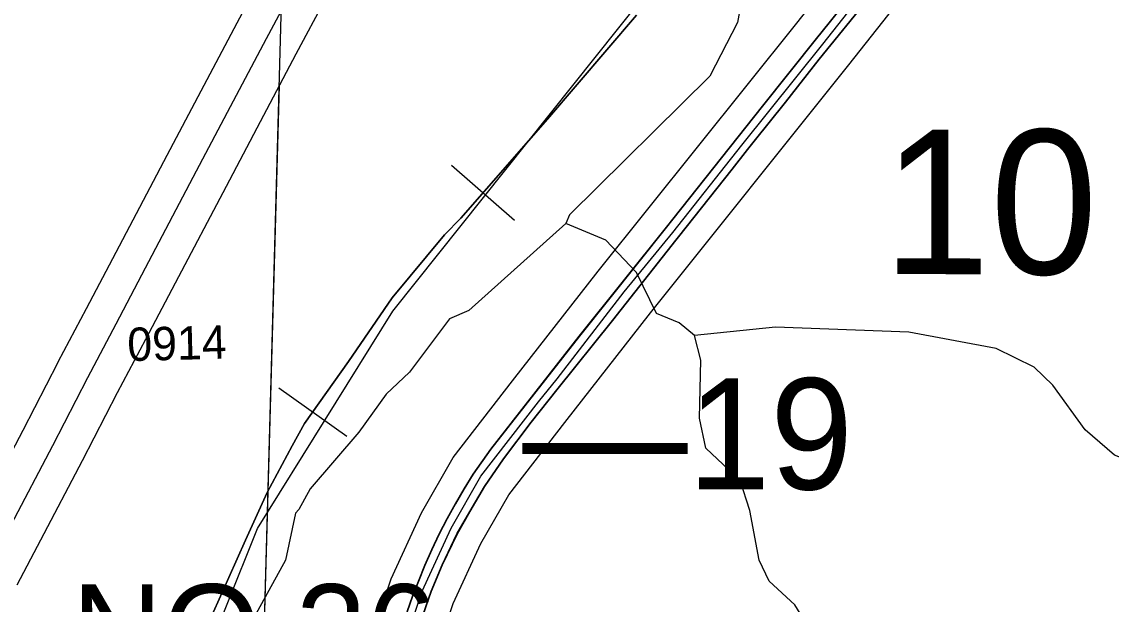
# Model space of a CAD drawing. Extents: x -132.8 to -73.3, y -60 to -26.
# Drawn here: x -112.937 to -111.957, y -40.423 to -39.899 of the extents above; entities that cross this region are included whole.
import ezdxf

# ---------------------------------------------------------------- set-up
doc = ezdxf.new("R2010")
doc.units = 0
for name, color, linetype in [('tdCoDivCarto', 7, 'Continuous'), ('tdCoHydroRiver', 7, 'Continuous'), ('tdCoInt', 7, 'Continuous'), ('tdCoIntCL', 7, 'Continuous'), ('tdCoIntRte', 7, 'Continuous'), ('tdCoPrimary', 7, 'Continuous'), ('tdCoRRCL', 7, 'Continuous'), ('tdCoSecRdNmbr', 7, 'Continuous'), ('tdCoSecRteBand', 7, 'Continuous'), ('tdCoSecRteCL', 7, 'Continuous'), ('tdCoSectLine', 7, 'Continuous'), ('tdCoSectLinePart', 7, 'Continuous'), ('tdCoSectNmbr', 7, 'Continuous'), ('tdCoStrucSecCoName', 7, 'Continuous'), ('tdCoSurfAsphalt', 7, 'Continuous'), ('tdStHwyIntRefPost1', 7, 'Continuous')]:
    doc.layers.add(name, color=color, linetype=linetype)

msp = doc.modelspace()

# ---------------------------------------------------------------- linework, layer by layer
at = {"layer": 'tdCoDivCarto'}
for p, q in [((-112.17617, -39.85696), (-112.21044, -39.90012)), ((-112.21899, -39.93263), (-112.17333, -39.87592)), ((-112.21044, -39.90012), (-112.22174, -39.9142)), ((-112.22174, -39.9142), (-112.27037, -39.97484)), ((-112.24943, -39.97142), (-112.21899, -39.93263)), ((-112.27758, -40.00645), (-112.24943, -39.97142)), ((-112.27037, -39.97484), (-112.35101, -40.07644)), ((-112.2835, -40.01393), (-112.27758, -40.00645)), ((-112.29739, -40.03147), (-112.2835, -40.01393)), ((-112.34566, -40.09245), (-112.29739, -40.03147)), ((-112.35101, -40.07644), (-112.35675, -40.08363)), ((-112.35675, -40.08363), (-112.4351, -40.18174)), ((-112.40498, -40.16763), (-112.34806, -40.09548)), ((-112.34806, -40.09548), (-112.34566, -40.09245)), ((-112.45503, -40.22997), (-112.40498, -40.16763)), ((-112.4351, -40.18174), (-112.51476, -40.28334)), ((-112.47817, -40.25896), (-112.45503, -40.22997)), ((-112.50299, -40.2919), (-112.47817, -40.25896)), ((-112.51476, -40.28334), (-112.53054, -40.30578)), ((-112.52008, -40.31672), (-112.50299, -40.2919)), ((-112.53054, -40.30578), (-112.53877, -40.31891)), ((-112.53877, -40.31891), (-112.54662, -40.33228)), ((-112.53343, -40.33923), (-112.52008, -40.31672)), ((-112.54662, -40.33228), (-112.55408, -40.34587)), ((-112.5449, -40.35925), (-112.53343, -40.33923)), ((-112.55408, -40.34587), (-112.56114, -40.35966)), ((-112.56114, -40.35966), (-112.56779, -40.37366)), ((-112.55824, -40.38719), (-112.5449, -40.35925)), ((-112.56779, -40.37366), (-112.57403, -40.38785)), ((-112.57403, -40.38785), (-112.57986, -40.40221)), ((-112.56804, -40.41096), (-112.55824, -40.38719)), ((-112.57986, -40.40221), (-112.58516, -40.41578)), ((-112.57555, -40.43244), (-112.56804, -40.41096)), ((-112.58516, -40.41578), (-112.59003, -40.42951))]:
    msp.add_line(p, q, dxfattribs=at)
for points in [[(-111.97329, -39.60209), (-111.99047, -39.62367), (-112.03215, -39.6757), (-112.08763, -39.74574), (-112.14041, -39.81257), (-112.17617, -39.85696), (-112.21044, -39.90012), (-112.22174, -39.9142)], [(-111.97329, -39.60209), (-111.99047, -39.62367), (-112.03215, -39.6757), (-112.08763, -39.74574), (-112.14041, -39.81257), (-112.17617, -39.85696), (-112.21044, -39.90012), (-112.22174, -39.9142)], [(-111.97329, -39.60209), (-111.99047, -39.62367), (-112.03215, -39.6757), (-112.08763, -39.74574), (-112.14041, -39.81257), (-112.17617, -39.85696), (-112.21044, -39.90012), (-112.22174, -39.9142)], [(-112.2835, -40.01393), (-112.27758, -40.00645), (-112.24943, -39.97142), (-112.21899, -39.93263), (-112.17333, -39.87592), (-112.14247, -39.83734), (-112.1187, -39.80732), (-112.08596, -39.76645), (-112.05614, -39.72871), (-112.01944, -39.68284), (-111.99701, -39.65475)], [(-112.2835, -40.01393), (-112.27758, -40.00645), (-112.24943, -39.97142), (-112.21899, -39.93263), (-112.17333, -39.87592), (-112.14247, -39.83734), (-112.1187, -39.80732), (-112.08596, -39.76645), (-112.05614, -39.72871), (-112.01944, -39.68284), (-111.99701, -39.65475)], [(-112.2835, -40.01393), (-112.27758, -40.00645), (-112.24943, -39.97142), (-112.21899, -39.93263), (-112.17333, -39.87592), (-112.14247, -39.83734), (-112.1187, -39.80732), (-112.08596, -39.76645), (-112.05614, -39.72871), (-112.01944, -39.68284), (-111.99701, -39.65475)], [(-112.22174, -39.9142), (-112.27037, -39.97484), (-112.35101, -40.07644), (-112.35675, -40.08363)], [(-112.22174, -39.9142), (-112.27037, -39.97484), (-112.35101, -40.07644), (-112.35675, -40.08363)], [(-112.22174, -39.9142), (-112.27037, -39.97484), (-112.35101, -40.07644), (-112.35675, -40.08363)], [(-112.34566, -40.09245), (-112.29739, -40.03147), (-112.2835, -40.01393)], [(-112.34566, -40.09245), (-112.29739, -40.03147), (-112.2835, -40.01393)], [(-112.34566, -40.09245), (-112.29739, -40.03147), (-112.2835, -40.01393)], [(-112.35675, -40.08363), (-112.4351, -40.18174), (-112.51476, -40.28334), (-112.53054, -40.30578), (-112.53877, -40.31891), (-112.54662, -40.33228), (-112.55408, -40.34587), (-112.56114, -40.35966), (-112.56779, -40.37366), (-112.57403, -40.38785), (-112.57986, -40.40221), (-112.58516, -40.41578), (-112.59003, -40.42951), (-112.59447, -40.44339), (-112.59845, -40.45741), (-112.602, -40.47154), (-112.60509, -40.48578), (-112.60773, -40.50011), (-112.61241, -40.53094), (-112.61748, -40.56537)], [(-112.35675, -40.08363), (-112.4351, -40.18174), (-112.51476, -40.28334), (-112.53054, -40.30578), (-112.53877, -40.31891), (-112.54662, -40.33228), (-112.55408, -40.34587), (-112.56114, -40.35966), (-112.56779, -40.37366), (-112.57403, -40.38785), (-112.57986, -40.40221), (-112.58516, -40.41578), (-112.59003, -40.42951)], [(-112.35675, -40.08363), (-112.4351, -40.18174), (-112.51476, -40.28334), (-112.53054, -40.30578), (-112.53877, -40.31891), (-112.54662, -40.33228), (-112.55408, -40.34587), (-112.56114, -40.35966), (-112.56779, -40.37366), (-112.57403, -40.38785), (-112.57986, -40.40221), (-112.58516, -40.41578), (-112.59003, -40.42951)], [(-112.6577, -40.98917), (-112.64832, -40.92286), (-112.64123, -40.86448), (-112.63226, -40.79275), (-112.62622, -40.74041), (-112.61934, -40.68453), (-112.61111, -40.62251), (-112.61079, -40.6201), (-112.60713, -40.59483), (-112.59786, -40.53065), (-112.59244, -40.49583), (-112.58597, -40.4658), (-112.57555, -40.43244), (-112.56804, -40.41096), (-112.55824, -40.38719), (-112.5449, -40.35925), (-112.53343, -40.33923), (-112.52008, -40.31672), (-112.50299, -40.2919), (-112.47817, -40.25896), (-112.45503, -40.22997), (-112.40498, -40.16763), (-112.34806, -40.09548), (-112.34566, -40.09245)], [(-112.6577, -40.98917), (-112.64832, -40.92286), (-112.64123, -40.86448), (-112.63226, -40.79275), (-112.62622, -40.74041), (-112.61934, -40.68453), (-112.61111, -40.62251), (-112.61079, -40.6201), (-112.60713, -40.59483), (-112.59786, -40.53065), (-112.59244, -40.49583), (-112.58597, -40.4658), (-112.57555, -40.43244), (-112.56804, -40.41096), (-112.55824, -40.38719), (-112.5449, -40.35925), (-112.53343, -40.33923), (-112.52008, -40.31672), (-112.50299, -40.2919), (-112.47817, -40.25896), (-112.45503, -40.22997), (-112.40498, -40.16763), (-112.34806, -40.09548), (-112.34566, -40.09245)], [(-112.6577, -40.98917), (-112.64832, -40.92286), (-112.64123, -40.86448), (-112.63226, -40.79275), (-112.62622, -40.74041), (-112.61934, -40.68453), (-112.61111, -40.62251), (-112.61079, -40.6201), (-112.60713, -40.59483), (-112.59786, -40.53065), (-112.59244, -40.49583), (-112.58597, -40.4658), (-112.57555, -40.43244), (-112.56804, -40.41096), (-112.55824, -40.38719), (-112.5449, -40.35925), (-112.53343, -40.33923), (-112.52008, -40.31672), (-112.50299, -40.2919), (-112.47817, -40.25896), (-112.45503, -40.22997), (-112.40498, -40.16763), (-112.34806, -40.09548), (-112.34566, -40.09245)]]:
    msp.add_lwpolyline(points, dxfattribs=at)
at = {"layer": 'tdCoHydroRiver'}
for points in [[(-112.31685, -39.6688), (-112.31967, -39.71763), (-112.31397, -39.74144), (-112.31291, -39.76197), (-112.29697, -39.81759), (-112.28949, -39.83356), (-112.28903, -39.87773), (-112.29275, -39.89973), (-112.31765, -39.94799), (-112.44391, -40.07253), (-112.44726, -40.08033)], [(-112.44726, -40.08033), (-112.53448, -40.15855), (-112.55203, -40.16599), (-112.58796, -40.21397), (-112.60899, -40.23394), (-112.63353, -40.26802), (-112.67744, -40.31895), (-112.68738, -40.33762), (-112.69061, -40.34069), (-112.69959, -40.38305), (-112.75088, -40.47639), (-112.77566, -40.51992), (-112.83471, -40.66985), (-112.84276, -40.67595)], [(-112.33147, -40.1811), (-112.34539, -40.1697), (-112.36569, -40.1613), (-112.38369, -40.12455), (-112.41135, -40.09545), (-112.44726, -40.08033)], [(-111.45812, -40.58993), (-111.50132, -40.55096), (-111.54932, -40.51503), (-111.58787, -40.47933), (-111.63993, -40.41648), (-111.66626, -40.39688), (-111.75701, -40.36616), (-111.95388, -40.28856), (-111.98013, -40.26581), (-112.00909, -40.22563), (-112.02604, -40.20942), (-112.06033, -40.19277), (-112.13886, -40.17814), (-112.25868, -40.1735), (-112.33147, -40.1811)], [(-112.02451, -40.9556), (-112.04764, -40.9345), (-112.06241, -40.89469), (-112.10585, -40.86518), (-112.12563, -40.83628), (-112.14381, -40.74433), (-112.14838, -40.7379), (-112.14818, -40.73001), (-112.17051, -40.67739), (-112.20188, -40.54566), (-112.21305, -40.48858), (-112.22167, -40.45523), (-112.24137, -40.42318), (-112.2645, -40.40208), (-112.27348, -40.38292), (-112.28182, -40.33854), (-112.2906, -40.3115), (-112.32142, -40.28231), (-112.32705, -40.25535), (-112.32573, -40.20333), (-112.33147, -40.1811)]]:
    msp.add_lwpolyline(points, dxfattribs=at)
at = {"layer": 'tdCoInt'}
for points in [[(-112.69611, -40.99484), (-112.64562, -40.60133), (-112.63478, -40.52357), (-112.62189, -40.45201), (-112.60449, -40.39983), (-112.57709, -40.34046), (-112.54863, -40.29082), (-112.49537, -40.22197), (-112.41826, -40.12328), (-112.23956, -39.90037), (-112.02719, -39.63144), (-111.72843, -39.2571), (-111.70145, -39.22548), (-111.51597, -38.98997), (-111.3883, -38.83663), (-111.21302, -38.63526), (-110.81494, -38.17986), (-110.67547, -38.01985), (-110.64115, -37.97918)], [(-112.63716, -41.00661), (-112.58601, -40.60816), (-112.57561, -40.53354), (-112.5636, -40.46689), (-112.54862, -40.42195), (-112.52372, -40.36801), (-112.49864, -40.32426), (-112.44835, -40.25924), (-112.37126, -40.16058), (-112.1926, -39.93772), (-111.97984, -39.66829), (-111.68269, -39.29598), (-111.65434, -39.26266), (-111.4693, -39.02768), (-111.45514, -39.01044), (-111.45565, -39.01104), (-111.34296, -38.87596), (-111.1671, -38.67389), (-110.76952, -38.21908), (-110.63007, -38.05908), (-110.61242, -38.03817)]]:
    msp.add_lwpolyline(points, dxfattribs=at)
at = {"layer": 'tdCoIntCL'}
msp.add_lwpolyline([(-112.66664, -41.00073), (-112.65287, -40.90002), (-112.64515, -40.83754), (-112.61582, -40.60475), (-112.61329, -40.58023), (-112.6052, -40.52856), (-112.59274, -40.45945), (-112.57656, -40.41089), (-112.55041, -40.35423), (-112.52364, -40.30754), (-112.47186, -40.2406), (-112.45516, -40.22003), (-112.39476, -40.14193), (-112.35118, -40.08839), (-112.28892, -40.00994), (-112.21608, -39.91905), (-112.00351, -39.64987)], dxfattribs=at)
at = {"layer": 'tdCoIntRte'}
for points in [[(-112.17655, -39.85696), (-112.21082, -39.90012), (-112.22212, -39.9142), (-112.27075, -39.97484), (-112.35139, -40.07644), (-112.35713, -40.08363), (-112.43548, -40.18174), (-112.51514, -40.28334), (-112.53092, -40.30578), (-112.53915, -40.31891), (-112.547, -40.33228), (-112.55446, -40.34587), (-112.56151, -40.35966), (-112.56817, -40.37366), (-112.57441, -40.38785), (-112.58024, -40.40221), (-112.58554, -40.41578), (-112.59041, -40.42951)], [(-112.17655, -39.85696), (-112.21082, -39.90012), (-112.22212, -39.9142), (-112.27075, -39.97484), (-112.35139, -40.07644), (-112.35713, -40.08363), (-112.43548, -40.18174), (-112.51514, -40.28334), (-112.53092, -40.30578), (-112.53915, -40.31891), (-112.547, -40.33228), (-112.55446, -40.34587), (-112.56151, -40.35966), (-112.56817, -40.37366), (-112.57441, -40.38785), (-112.58024, -40.40221), (-112.58554, -40.41578), (-112.59041, -40.42951)], [(-112.57593, -40.43244), (-112.56842, -40.41096), (-112.55862, -40.38719), (-112.54528, -40.35925), (-112.53381, -40.33923), (-112.52046, -40.31672), (-112.50336, -40.2919), (-112.47855, -40.25896), (-112.45541, -40.22997), (-112.40536, -40.16763), (-112.34844, -40.09548), (-112.34604, -40.09245), (-112.29777, -40.03147), (-112.28388, -40.01393), (-112.27796, -40.00645), (-112.24981, -39.97142), (-112.21937, -39.93263), (-112.1737, -39.87592)], [(-112.57593, -40.43244), (-112.56842, -40.41096), (-112.55862, -40.38719), (-112.54528, -40.35925), (-112.53381, -40.33923), (-112.52046, -40.31672), (-112.50336, -40.2919), (-112.47855, -40.25896), (-112.45541, -40.22997), (-112.40536, -40.16763), (-112.34844, -40.09548), (-112.34604, -40.09245), (-112.29777, -40.03147), (-112.28388, -40.01393), (-112.27796, -40.00645), (-112.24981, -39.97142), (-112.21937, -39.93263), (-112.1737, -39.87592)]]:
    msp.add_lwpolyline(points, dxfattribs=at)
at = {"layer": 'tdCoPrimary'}
for points in [[(-111.97329, -39.60209), (-111.99047, -39.62367), (-112.03215, -39.6757), (-112.08763, -39.74574), (-112.14041, -39.81257), (-112.17617, -39.85696), (-112.21044, -39.90012), (-112.22174, -39.9142)], [(-111.97329, -39.60209), (-111.99047, -39.62367), (-112.03215, -39.6757), (-112.08763, -39.74574), (-112.14041, -39.81257), (-112.17617, -39.85696), (-112.21044, -39.90012), (-112.22174, -39.9142)], [(-112.2835, -40.01393), (-112.27758, -40.00645), (-112.24943, -39.97142), (-112.21899, -39.93263), (-112.17333, -39.87592), (-112.14247, -39.83734), (-112.1187, -39.80732), (-112.08596, -39.76645), (-112.05614, -39.72871), (-112.01944, -39.68284), (-111.99701, -39.65475)], [(-112.2835, -40.01393), (-112.27758, -40.00645), (-112.24943, -39.97142), (-112.21899, -39.93263), (-112.17333, -39.87592), (-112.14247, -39.83734), (-112.1187, -39.80732), (-112.08596, -39.76645), (-112.05614, -39.72871), (-112.01944, -39.68284), (-111.99701, -39.65475)], [(-112.17617, -39.85696), (-112.21044, -39.90012), (-112.22174, -39.9142), (-112.27037, -39.97484), (-112.35101, -40.07644), (-112.35675, -40.08363), (-112.4351, -40.18174), (-112.51476, -40.28334), (-112.53054, -40.30578), (-112.53877, -40.31891), (-112.54662, -40.33228), (-112.55408, -40.34587), (-112.56114, -40.35966), (-112.56779, -40.37366), (-112.57403, -40.38785), (-112.57986, -40.40221), (-112.58516, -40.41578), (-112.59003, -40.42951)], [(-112.57555, -40.43244), (-112.56804, -40.41096), (-112.55824, -40.38719), (-112.5449, -40.35925), (-112.53343, -40.33923), (-112.52008, -40.31672), (-112.50299, -40.2919), (-112.47817, -40.25896), (-112.45503, -40.22997), (-112.40498, -40.16763), (-112.34806, -40.09548), (-112.34566, -40.09245), (-112.29739, -40.03147), (-112.2835, -40.01393), (-112.27758, -40.00645), (-112.24943, -39.97142), (-112.21899, -39.93263), (-112.17333, -39.87592)], [(-112.22174, -39.9142), (-112.27037, -39.97484), (-112.35101, -40.07644), (-112.35675, -40.08363)], [(-112.22174, -39.9142), (-112.27037, -39.97484), (-112.35101, -40.07644), (-112.35675, -40.08363)], [(-112.34566, -40.09245), (-112.29739, -40.03147), (-112.2835, -40.01393)], [(-112.34566, -40.09245), (-112.29739, -40.03147), (-112.2835, -40.01393)], [(-112.35675, -40.08363), (-112.4351, -40.18174), (-112.51476, -40.28334), (-112.53054, -40.30578), (-112.53877, -40.31891), (-112.54662, -40.33228), (-112.55408, -40.34587), (-112.56114, -40.35966), (-112.56779, -40.37366), (-112.57403, -40.38785), (-112.57986, -40.40221), (-112.58516, -40.41578), (-112.59003, -40.42951), (-112.59447, -40.44339), (-112.59845, -40.45741), (-112.602, -40.47154), (-112.60509, -40.48578), (-112.60773, -40.50011), (-112.61241, -40.53094), (-112.61748, -40.56537)], [(-112.35675, -40.08363), (-112.4351, -40.18174), (-112.51476, -40.28334), (-112.53054, -40.30578), (-112.53877, -40.31891), (-112.54662, -40.33228), (-112.55408, -40.34587), (-112.56114, -40.35966), (-112.56779, -40.37366), (-112.57403, -40.38785), (-112.57986, -40.40221), (-112.58516, -40.41578), (-112.59003, -40.42951), (-112.59447, -40.44339), (-112.59845, -40.45741), (-112.602, -40.47154), (-112.60509, -40.48578), (-112.60773, -40.50011), (-112.61241, -40.53094), (-112.61748, -40.56537)], [(-112.6577, -40.98917), (-112.64832, -40.92286), (-112.64123, -40.86448), (-112.63226, -40.79275), (-112.62622, -40.74041), (-112.61934, -40.68453), (-112.61111, -40.62251), (-112.61079, -40.6201), (-112.60713, -40.59483), (-112.59786, -40.53065), (-112.59244, -40.49583), (-112.58597, -40.4658), (-112.57555, -40.43244), (-112.56804, -40.41096), (-112.55824, -40.38719), (-112.5449, -40.35925), (-112.53343, -40.33923), (-112.52008, -40.31672), (-112.50299, -40.2919), (-112.47817, -40.25896), (-112.45503, -40.22997), (-112.40498, -40.16763), (-112.34806, -40.09548), (-112.34566, -40.09245)], [(-112.6577, -40.98917), (-112.64832, -40.92286), (-112.64123, -40.86448), (-112.63226, -40.79275), (-112.62622, -40.74041), (-112.61934, -40.68453), (-112.61111, -40.62251), (-112.61079, -40.6201), (-112.60713, -40.59483), (-112.59786, -40.53065), (-112.59244, -40.49583), (-112.58597, -40.4658), (-112.57555, -40.43244), (-112.56804, -40.41096), (-112.55824, -40.38719), (-112.5449, -40.35925), (-112.53343, -40.33923), (-112.52008, -40.31672), (-112.50299, -40.2919), (-112.47817, -40.25896), (-112.45503, -40.22997), (-112.40498, -40.16763), (-112.34806, -40.09548), (-112.34566, -40.09245)]]:
    msp.add_lwpolyline(points, dxfattribs=at)
at = {"layer": 'tdCoRRCL'}
for p, q in [((-112.55002, -40.02811), (-112.49356, -40.07748)), ((-112.70558, -40.22816), (-112.6444, -40.27155))]:
    msp.add_line(p, q, dxfattribs=at)
for points in [[(-113.6984, -41.92905), (-113.55832, -41.70209), (-113.52766, -41.63845), (-113.49445, -41.57228), (-113.21072, -41.20329), (-112.96912, -40.89409), (-112.91122, -40.79149), (-112.83608, -40.63255), (-112.72471, -40.35466), (-112.60286, -40.15908), (-112.19768, -39.65112), (-111.65141, -39.07019)], [(-113.06897, -41.00308), (-113.00924, -40.92793), (-112.96305, -40.85744), (-112.92684, -40.79399), (-112.90596, -40.75299), (-112.88484, -40.70453), (-112.83878, -40.59884), (-112.78874, -40.48552), (-112.76537, -40.43235), (-112.73556, -40.36495), (-112.71592, -40.32228), (-112.69357, -40.28028), (-112.68239, -40.2603), (-112.64276, -40.20442), (-112.60348, -40.14718), (-112.5564, -40.09062), (-112.54184, -40.07572), (-112.46394, -39.98664), (-112.38367, -39.89316)], [(-112.38367, -39.89316), (-112.46394, -39.98664), (-112.54184, -40.07572), (-112.5564, -40.09062), (-112.60348, -40.14718), (-112.64276, -40.20442), (-112.68239, -40.2603), (-112.69357, -40.28028), (-112.71592, -40.32228), (-112.73556, -40.36495), (-112.76537, -40.43235), (-112.78874, -40.48552), (-112.83878, -40.59884), (-112.88484, -40.70453), (-112.90596, -40.75299), (-112.92684, -40.79399), (-112.96305, -40.85744), (-113.00924, -40.92793), (-113.06897, -41.00308)]]:
    msp.add_lwpolyline(points, dxfattribs=at)
at = {"layer": 'tdCoSecRteBand'}
for points in [[(-112.97295, -40.33723), (-112.93552, -40.26606), (-112.90401, -40.20501), (-112.90394, -40.20488), (-112.90388, -40.20476), (-112.87848, -40.15668), (-112.85186, -40.10614), (-112.80599, -40.01909), (-112.80598, -40.01908), (-112.80598, -40.01907), (-112.7754, -39.96112), (-112.77539, -39.96109), (-112.77537, -39.96106), (-112.74307, -39.90015), (-112.74306, -39.90013), (-112.74305, -39.90012), (-112.71646, -39.85015)], [(-112.66344, -39.87824), (-112.69007, -39.92828), (-112.72235, -39.98915), (-112.75291, -40.04707), (-112.79878, -40.13411), (-112.82541, -40.18466), (-112.82542, -40.18468), (-112.82542, -40.18469), (-112.85076, -40.23265), (-112.88226, -40.29369), (-112.88231, -40.29379), (-112.88236, -40.29389), (-112.91985, -40.36516), (-112.91985, -40.36516), (-112.91985, -40.36517), (-112.94115, -40.40563)]]:
    msp.add_lwpolyline(points, dxfattribs=at)
at = {"layer": 'tdCoSecRteCL'}
msp.add_lwpolyline([(-113.02032, -40.49133), (-113.00312, -40.45896), (-112.96769, -40.39165), (-112.9464, -40.3512), (-112.90892, -40.27993), (-112.87735, -40.21877), (-112.85195, -40.17068), (-112.82532, -40.12012), (-112.77945, -40.03307), (-112.74887, -39.97512), (-112.71656, -39.91421), (-112.68993, -39.86415), (-112.66182, -39.81039), (-112.62236, -39.73566), (-112.57353, -39.64269), (-112.55997, -39.61729), (-112.55376, -39.60549)], dxfattribs=at)
at = {"layer": 'tdCoSectLine'}
msp.add_lwpolyline([(-112.72291, -40.6018), (-112.69514, -39.59912)], dxfattribs=at)
at = {"layer": 'tdCoSectLinePart'}
msp.add_lwpolyline([(-112.72229, -40.57941), (-112.70503, -39.95629)], dxfattribs=at)
at = {"layer": 'tdCoSurfAsphalt'}
msp.add_lwpolyline([(-113.02032, -40.49133), (-113.00312, -40.45896), (-112.96769, -40.39165), (-112.9464, -40.3512), (-112.90892, -40.27993), (-112.87735, -40.21877), (-112.85195, -40.17068), (-112.82532, -40.12012), (-112.77945, -40.03307), (-112.74887, -39.97512), (-112.71656, -39.91421), (-112.68993, -39.86415)], dxfattribs=at)

# ---------------------------------------------------------------- texts
at = {"layer": 'tdCoSecRdNmbr'}
msp.add_text('0914', height=0.03, rotation=1.47202, dxfattribs=at).set_placement((-112.84137, -40.20416))
at = {"layer": 'tdCoSectNmbr'}
msp.add_text('10', height=0.13, rotation=359.91555, dxfattribs=at).set_placement((-112.16241, -40.12587))
at = {"layer": 'tdCoStrucSecCoName'}
msp.add_text('NO 36', height=0.085, dxfattribs=at).set_placement((-112.89195, -40.48972))
at = {"layer": 'tdStHwyIntRefPost1'}
msp.add_text('‒‒19', height=0.1, dxfattribs=at).set_placement((-112.4865, -40.31951))

doc.saveas('drawing.dxf')
